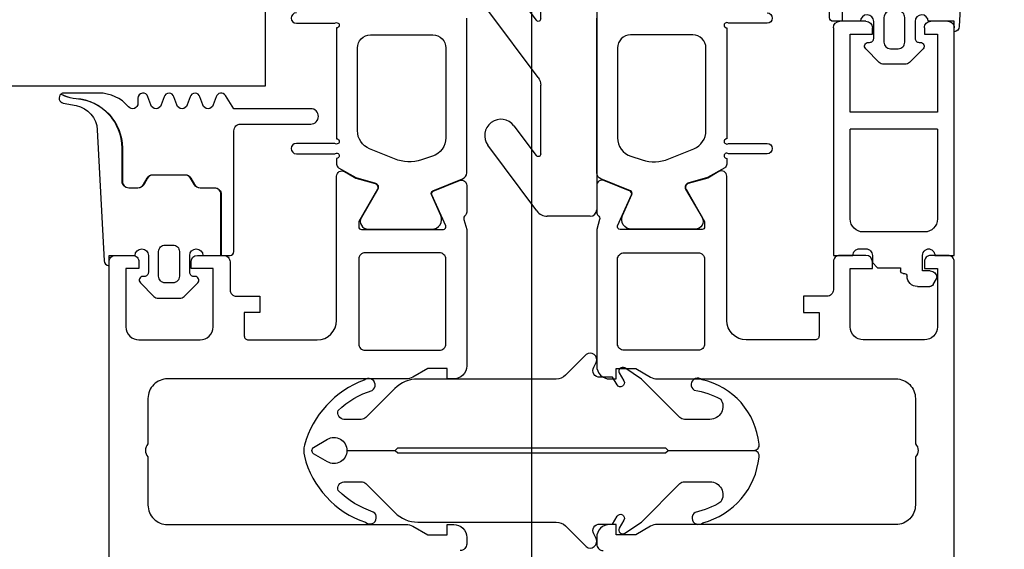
# Model space of a CAD drawing. Header units: millimetres. Extents: x 247761 to 294611, y 172579 to 236863.
# Tile 525 of 596: x 269046 to 269122, y 198189 to 198229. Entities that reach past the tile are written whole.
import ezdxf

# ---------------------------------------------------------------- set-up
doc = ezdxf.new("R2010")
doc.units = ezdxf.units.MM
doc.layers.add('FASÁDA DETAILNÍ', color=4, linetype='Continuous')
doc.layers.add('NOVA', color=240, linetype='Continuous')

# ---------------------------------------------------------------- blocks, each defined once
blk = doc.blocks.new('284336')
for points in [[(-0.41, 0), (-0.41, -2, 0.990243), (-0.4, -3.02), (0.9, -3.02, 0.414214), (1.21, -2.71), (1.21, -2.61, -0.668123), (1.705, -2.405), (2.746, -3.445, -0.199004), (2.89, -3.792), (2.89, -5.428, -0.199038), (2.746, -5.775), (1.705, -6.815, -0.668191), (1.21, -6.61), (1.21, -6.51, 0.414214), (0.9, -6.2), (-0.4, -6.2, 0.990269), (-0.41, -7.22), (-0.41, -8.6), (-5.1, -8.6, -0.414215), (-5.59, -8.11), (-5.59, -6.999, 0.267949), (-5.845, -6.557), (-6.345, -6.268, -0.267949), (-6.59, -5.844), (-6.59, -3.376, -0.267949), (-6.345, -2.952), (-5.845, -2.663, 0.267949), (-5.59, -2.221), (-5.59, -1.51, 0.414214), (-6.1, -1), (-8.659, -1, -0.393156), (-12.456, 2.532, 0.067572), (-12.669, 3.432), (-12.803, 3.7, -0.637545), (-12.117, 3.529), (-11.923, 2.531, 0.344315), (-10.055, 0.907), (0, 0.38, -0.406913), (0.39, 0), (-0.41, 0)], [(-0.7, -9.6), (-10, -9.6, 0.414511), (-10.51, -10.11), (-10.51, -15.51, -1), (-11.69, -15.51), (-11.69, -9.605), (-12.695, -8.948, -0.668884), (-12.6, -8.233), (-11.993, -8.006, 0.766384), (-11.993, -7.214), (-12.6, -6.987, -0.76831), (-12.6, -6.233), (-11.993, -6.006, 0.766384), (-11.993, -5.214), (-12.6, -4.987, -0.76831), (-12.6, -4.233), (-11.993, -4.006, 0.766384), (-11.993, -3.214), (-12.6, -2.987, -0.877523), (-12.5, -2.22), (-12.1, -2.22, 0.698129), (-11.835, -1.497, -0.220231), (-12.89, 0.782), (-12.89, 3.454, -0.157143), (-12.817, 3.682), (-12.688, 3.424, -0.067482), (-12.476, 2.53, 0.393136), (-8.659, -1.02), (-6.1, -1.02, -0.414214), (-5.61, -1.51), (-5.61, -2.221, -0.267949), (-5.855, -2.646), (-6.355, -2.934, 0.267949), (-6.61, -3.376), (-6.61, -5.844, 0.267949), (-6.355, -6.286), (-5.855, -6.574, -0.267949), (-5.61, -6.999), (-5.61, -8.11, 0.414215), (-5.1, -8.62), (-0.41, -8.62), (-0.41, -9.31, -0.414212), (-0.7, -9.6)], [(1.7, -4.31, 0.414235), (1.2, -3.81), (-0.7, -3.81, 0.414214), (-1.2, -4.31), (-1.2, -4.91, 0.414214), (-0.7, -5.41), (1.2, -5.41, 0.414235), (1.7, -4.91), (1.7, -4.31)]]:
    blk.add_lwpolyline(points, format="xyb", close=True)
blk = doc.blocks.new('nesystémový nástavec 18')
for p, q in [((-17.5, 9.3), (-15.357, 9.3)), ((-15.356, 9.3), (0, 9.3)), ((0, 9.3), (0, 7.8)), ((-18, 6.8), (-18, 8.8)), ((-11, 8), (-17, 8)), ((-17, 8), (-17, 6.3)), ((-11, 1.3), (-11, 8)), ((-2.8, 8), (-9.7, 8)), ((-9.7, 1.3), (-9.7, 8)), ((-1.8, 2.3), (-1.8, 7)), ((-0.5, 7.3), (-0.5, 6.8)), ((-17, 6.3), (-17.5, 6.3)), ((0, 6.3), (0.547, 6.3)), ((0.547, 6.3), (0.947, 5.9)), ((0.947, 5.9), (0.947, 4.8)), ((0.947, 4.8), (0.947, 4.137)), ((0.947, 4.137), (1.197, 4.137)), ((1.397, 3.937), (1.397, 3.837)), ((1.597, 3.637), (1.596, 3.637)), ((-17.5, 2.3), (-17, 2.3)), ((-17, 2.3), (-17, 1.3)), ((1.196, 2.437), (0, 2.437)), ((1.196, 1.853), (1.196, 2.437)), ((2.396, 2.837), (2.396, 1.887)), ((-18, 0.5), (-18, 1.8)), ((-0.405, 2.231), (-0.5, 2.043)), ((-0.5, 2.043), (-0.5, 2)), ((2.246, 1.627), (1.798, 1.369)), ((-17, 1.3), (-11, 1.3)), ((-9.7, 1.3), (-2.8, 1.3)), ((0, 1.5), (0, 0)), ((1.798, 1.369), (1.696, 1.353)), ((-1.8, 0), (-17.5, 0)), ((0, 0), (-1.8, 0))]:
    blk.add_line(p, q)
for centre, radius, start, end in [((-17.5, 8.8), 0.5, 90, 180), ((-15.357, 9.8), 0.5, 270, 270.08399), ((-2.8, 7), 1, 0, 90), ((0, 7.3), 0.5, 89.99553, 180.00709), ((-17.5, 6.8), 0.5, 180.0012, 269.9988), ((0, 6.8), 0.5, 179.9949, 270.00597), ((0.747, 4.8), 0.2, 359.96561, 0.03439), ((1.197, 3.937), 0.2, 359.97072, 90.02491), ((1.597, 3.837), 0.2, 179.97371, 270.03503), ((1.596, 2.837), 0.8, 0.00648, 89.99188), ((-17.5, 1.8), 0.5, 89.99896, 180.00017), ((-2.8, 2.3), 1, 270, 0), ((0, 1.937), 0.5, 89.99745, 144.0007), ((0, 2), 0.5, 179.97164, 270.03273), ((1.696, 1.853), 0.5, 179.99915, 269.99998), ((2.096, 1.887), 0.3, 299.98153, 0.0183), ((-17.5, 0.5), 0.5, 180, 270.00001)]:
    blk.add_arc(centre, radius, start, end)
blk = doc.blocks.new('244748_a')
blk.add_lwpolyline([(8.317, -1.695, 0.082248), (6.343, -0.896, -1.09695), (6.943, -0.101, -0.315353), (11.26, -5.152, -0.480529), (10.87, -5.64), (4.269, -5.64), (4.079, -5.45), (-16.527, -5.45), (-16.717, -5.64), (-20.426, -5.64, 0.574019), (-21.926, -4.784), (-22.99, -5.403, 0.524827), (-22.99, -5.897), (-21.926, -6.516, 0.574021), (-20.426, -5.66), (-16.717, -5.66), (-16.527, -5.85), (4.079, -5.85), (4.269, -5.66), (10.87, -5.66, -0.480529), (11.26, -6.148, -0.326229), (6.881, -11.091, -1.09695), (6.281, -10.297, 0.081457), (8.317, -9.605, 0.599203), (7.485, -8.05), (5.524, -8.05, 0.198965), (5.171, -8.197), (2.217, -11.15), (0.929, -12.01, -0.738038), (0.509, -11.62), (0.866, -11, 1), (0.346, -10.7), (0, -11.3), (-0.979, -11.3, 0.619205), (-1.45, -12.061), (-1.275, -12.426, -0.808139), (-2.038, -13.038), (-3.632, -11.444, 0.198906), (-4.339, -11.151), (-14.987, -11.15, -0.198936), (-16.755, -10.418), (-18.976, -8.197, 0.198942), (-19.33, -8.05), (-20.666, -8.05, 0.500217), (-21.094, -8.731, 0.122037), (-18.497, -10.274, -1.093735), (-19.1, -11.066, -0.240768), (-23.705, -6.07, -0.106226), (-23.705, -5.23, -0.256232), (-19.005, -0.132, -1.093735), (-18.402, -0.924, 0.116856), (-21.094, -2.569, 0.500217), (-20.666, -3.25), (-19.33, -3.25, 0.198942), (-18.976, -3.104), (-16.755, -0.882, -0.198936), (-14.987, -0.149), (-4.339, -0.149, 0.198907), (-3.632, 0.144), (-2.038, 1.738, -0.808139), (-1.275, 1.126), (-1.45, 0.761, 0.619205), (-0.979, 0), (0, 0), (0.346, -0.6, 1), (0.866, -0.3), (0.509, 0.32, -0.738038), (0.929, 0.71), (2.217, -0.15), (5.171, -3.104, 0.198965), (5.524, -3.25), (7.485, -3.25, 0.599203)], format="xyb", close=True)
blk = doc.blocks.new('288126')
for points in [[(-16.5, 0), (16.5, 0)], [(-17, -2.085), (-17, -0.5)], [(17, -0.5), (17, -3.798)], [(-21.362, -6.34), (-17.805, -3.688)], [(-14.709, -4.498), (-19.868, -8.344)], [(-8.828, -4.3), (-14.111, -4.3)], [(-4.309, -4.498), (-9.468, -8.344)], [(1.814, -4.3), (-3.711, -4.3)], [(6.334, -4.498), (1.144, -8.368)], [(12.214, -4.3), (6.932, -4.3)], [(-10.962, -6.34), (-8.709, -4.66)], [(-0.35, -6.363), (1.934, -4.66)], [(10.05, -6.363), (12.334, -4.66)], [(16.598, -4.6), (11.544, -8.368)]]:
    blk.add_lwpolyline(points)
for centre, radius, start, end in [((16.5, -0.5), 0.5, 0, 90), ((-16.5, -0.5), 0.5, 90, 180), ((16, -3.798), 1, 306.70591, 0), ((-20.615, -7.342), 1.25, 126.70591, 306.70591), ((-10.215, -7.342), 1.25, 126.70591, 306.70591), ((0.397, -7.366), 1.25, 126.70591, 306.70591), ((10.797, -7.366), 1.25, 126.70591, 306.70591)]:
    blk.add_arc(centre, radius, start, end)
at = {"extrusion": (0, 0, -1)}
for centre, radius, start, end in [((19, -2.085), 2, 180, 233.29409), ((14.111, -5.3), 1, 53.29409, 90), ((8.828, -4.5), 0.2, 90, 233.29409), ((3.711, -5.3), 1, 53.29409, 90), ((-1.814, -4.5), 0.2, 90, 233.29409), ((-6.932, -5.3), 1, 53.29409, 90), ((-12.214, -4.5), 0.2, 90, 233.29409)]:
    blk.add_arc(centre, radius, start, end, dxfattribs=at)
blk = doc.blocks.new('A$C69D17D4D')
at = {"layer": 'FASÁDA DETAILNÍ'}
for p, q in [((-5559, 24619.876), (-5559, 24945.568)), ((-5559, 24619.876), (-5559, 24945.568)), ((-5579.5, 24859), (-5579.5, 24853)), ((-5579.5, 24859), (-5579.5, 24853)), ((-5579.5, 24853), (-5922.494, 24853))]:
    blk.add_line(p, q, dxfattribs=at)
for points in [[(-5577.099, 24858.65, 1), (-5577.099, 24857.85), (-5574.131, 24857.85, -1.447009), (-5573.999, 24857.499), (-5573.999, 24848.96, -1.447009), (-5574.131, 24848.61), (-5577.099, 24848.61, 1), (-5577.099, 24847.81), (-5574.131, 24847.81, -1.447009), (-5573.999, 24847.459), (-5573.999, 24847.015, 0.282478), (-5573.85, 24846.739), (-5572.529, 24845.976), (-5571.014, 24845.542, -0.488505), (-5570.838, 24845.103), (-5572.099, 24842.911, 0.578182), (-5571.58, 24842.01), (-5566.676, 24842.01, 0.543753), (-5565.991, 24843.067), (-5566.708, 24844.685, -0.425336), (-5566.6, 24844.952), (-5564.313, 24845.875, 0.305837), (-5564, 24846.339), (-5564, 24846.339), (-5563.999, 24858.25)], [(-5577.099, 24858.65, 1), (-5577.099, 24857.85), (-5574.131, 24857.85, -1.447009), (-5573.999, 24857.499), (-5573.999, 24848.96, -1.447009), (-5574.131, 24848.61), (-5577.099, 24848.61, 1), (-5577.099, 24847.81), (-5574.131, 24847.81, -1.447009), (-5573.999, 24847.459), (-5573.999, 24847.015, 0.282478), (-5573.85, 24846.739), (-5572.529, 24845.976), (-5571.014, 24845.542, -0.488505), (-5570.838, 24845.103), (-5572.099, 24842.911, 0.578182), (-5571.58, 24842.01), (-5566.676, 24842.01, 0.543753), (-5565.991, 24843.067), (-5566.708, 24844.685, -0.425336), (-5566.6, 24844.952), (-5564.313, 24845.875, 0.305837), (-5564, 24846.339), (-5564, 24846.339), (-5563.999, 24858.25)], [(-5540.901, 24858.65, -1), (-5540.901, 24857.85), (-5543.869, 24857.85, 1.447009), (-5544.001, 24857.499), (-5544.001, 24848.96, 1.447009), (-5543.869, 24848.61), (-5540.901, 24848.61, -1), (-5540.901, 24847.81), (-5543.869, 24847.81, 1.447009), (-5544.001, 24847.459), (-5544.001, 24847.015, -0.282478), (-5544.15, 24846.739), (-5545.471, 24845.976), (-5546.986, 24845.542, 0.488505), (-5547.162, 24845.103), (-5545.901, 24842.911, -0.578182), (-5546.42, 24842.01), (-5551.324, 24842.01, -0.543753), (-5552.009, 24843.067), (-5551.292, 24844.685, 0.425336), (-5551.4, 24844.952), (-5553.687, 24845.875, -0.305837), (-5554, 24846.339), (-5554, 24846.339), (-5554.001, 24858.25)], [(-5540.901, 24858.65, -1), (-5540.901, 24857.85), (-5543.869, 24857.85, 1.447009), (-5544.001, 24857.499), (-5544.001, 24848.96, 1.447009), (-5543.869, 24848.61), (-5540.901, 24848.61, -1), (-5540.901, 24847.81), (-5543.869, 24847.81, 1.447009), (-5544.001, 24847.459), (-5544.001, 24847.015, -0.282478), (-5544.15, 24846.739), (-5545.471, 24845.976), (-5546.986, 24845.542, 0.488505), (-5547.162, 24845.103), (-5545.901, 24842.911, -0.578182), (-5546.42, 24842.01), (-5551.324, 24842.01, -0.543753), (-5552.009, 24843.067), (-5551.292, 24844.685, 0.425336), (-5551.4, 24844.952), (-5553.687, 24845.875, -0.305837), (-5554, 24846.339), (-5554, 24846.339), (-5554.001, 24858.25)], [(-5591.5, 24691), (-5591.5, 24839.5, -0.414214), (-5591, 24840), (-5589.7, 24840, -0.41422), (-5589.2, 24839.5), (-5589.2, 24839), (-5590.2, 24839), (-5590.2, 24834.5, 0.414214), (-5589.2, 24833.5), (-5584.5, 24833.5, 0.414214), (-5583.5, 24834.5), (-5583.5, 24839), (-5585.2, 24839), (-5585.2, 24839.5, -0.414201), (-5584.7, 24840), (-5582.7, 24840, -0.414214), (-5582.2, 24839.5), (-5582.2, 24837.357, 0.414214), (-5581.7, 24836.857), (-5579.9, 24836.857), (-5579.9, 24835.606), (-5581.1, 24835.606), (-5581.1, 24833.8, 0.414214), (-5580.8, 24833.5), (-5575.501, 24833.5, 0.414167), (-5574.001, 24835), (-5574, 24841.998), (-5574, 24846.098, -0.57735), (-5573.4, 24846.444), (-5572.537, 24845.946), (-5571.045, 24845.518, -0.488701), (-5570.868, 24845.079), (-5572.3, 24842.613), (-5572.3, 24842.193, 0.432566), (-5572.1, 24841.998), (-5565.795, 24841.998, 0.548397), (-5565.61, 24842.279), (-5566.678, 24844.663, -0.425336), (-5566.57, 24844.93), (-5564.547, 24845.747, -0.531563), (-5563.998, 24845.376), (-5563.998, 24843.312, -0.231306), (-5564.113, 24843.075, 0.306185), (-5564.217, 24842.756), (-5564, 24841.998), (-5564, 24831.494, -0.414214), (-5565, 24830.494), (-5565.5, 24830.494), (-5565.5, 24831.294), (-5567, 24831.294), (-5568.144, 24830.634, -0.13165), (-5568.644, 24830.5), (-5587.008, 24830.5, 0.414214), (-5588.508, 24829), (-5588.508, 24825.499, 0.399985), (-5588.508, 24824.499), (-5588.508, 24820.8, 0.414214), (-5587.008, 24819.3), (-5568.644, 24819.3, -0.13165), (-5568.144, 24819.166), (-5567, 24818.506), (-5565.5, 24818.506), (-5565.5, 24819.306), (-5565, 24819.306, -0.414214), (-5564, 24818.306), (-5564, 24817.8, -0.414214), (-5564.5, 24817.3)], [(-5591.5, 24691), (-5591.5, 24839.5, -0.414214), (-5591, 24840), (-5589.7, 24840, -0.41422), (-5589.2, 24839.5), (-5589.2, 24839), (-5590.2, 24839), (-5590.2, 24834.5, 0.414214), (-5589.2, 24833.5), (-5584.5, 24833.5, 0.414214), (-5583.5, 24834.5), (-5583.5, 24839), (-5585.2, 24839), (-5585.2, 24839.5, -0.414201), (-5584.7, 24840), (-5582.7, 24840, -0.414214), (-5582.2, 24839.5), (-5582.2, 24837.357, 0.414214), (-5581.7, 24836.857), (-5579.9, 24836.857), (-5579.9, 24835.606), (-5581.1, 24835.606), (-5581.1, 24833.8, 0.414214), (-5580.8, 24833.5), (-5575.501, 24833.5, 0.414167), (-5574.001, 24835), (-5574, 24841.998), (-5574, 24846.098, -0.57735), (-5573.4, 24846.444), (-5572.537, 24845.946), (-5571.045, 24845.518, -0.488701), (-5570.868, 24845.079), (-5572.3, 24842.613), (-5572.3, 24842.193, 0.432566), (-5572.1, 24841.998), (-5565.795, 24841.998, 0.548397), (-5565.61, 24842.279), (-5566.678, 24844.663, -0.425336), (-5566.57, 24844.93), (-5564.547, 24845.747, -0.531563), (-5563.998, 24845.376), (-5563.998, 24843.312, -0.231306), (-5564.113, 24843.075, 0.306185), (-5564.217, 24842.756), (-5564, 24841.998), (-5564, 24831.494, -0.414214), (-5565, 24830.494), (-5565.5, 24830.494), (-5565.5, 24831.294), (-5567, 24831.294), (-5568.144, 24830.634, -0.13165), (-5568.644, 24830.5), (-5587.008, 24830.5, 0.414214), (-5588.508, 24829), (-5588.508, 24825.499, 0.399985), (-5588.508, 24824.499), (-5588.508, 24820.8, 0.414214), (-5587.008, 24819.3), (-5568.644, 24819.3, -0.13165), (-5568.144, 24819.166), (-5567, 24818.506), (-5565.5, 24818.506), (-5565.5, 24819.306), (-5565, 24819.306, -0.414214), (-5564, 24818.306), (-5564, 24817.8, -0.414214), (-5564.5, 24817.3)], [(-5526.5, 24691), (-5526.5, 24839.5, 0.414214), (-5527, 24840), (-5528.3, 24840, 0.41422), (-5528.8, 24839.5), (-5528.8, 24839), (-5527.8, 24839), (-5527.8, 24834.5, -0.414214), (-5528.8, 24833.5), (-5533.5, 24833.5, -0.414214), (-5534.5, 24834.5), (-5534.5, 24839), (-5532.8, 24839), (-5532.8, 24839.5, 0.414201), (-5533.3, 24840), (-5535.3, 24840, 0.414214), (-5535.8, 24839.5), (-5535.8, 24837.357, -0.414214), (-5536.3, 24836.857), (-5538.1, 24836.857), (-5538.1, 24835.606), (-5536.9, 24835.606), (-5536.9, 24833.8, -0.414214), (-5537.2, 24833.5), (-5542.499, 24833.5, -0.414167), (-5543.999, 24835), (-5544, 24841.998), (-5544, 24846.098, 0.57735), (-5544.6, 24846.444), (-5545.463, 24845.946), (-5546.955, 24845.518, 0.488701), (-5547.132, 24845.079), (-5545.7, 24842.613), (-5545.7, 24842.193, -0.432566), (-5545.9, 24841.998), (-5552.205, 24841.998, -0.548397), (-5552.39, 24842.279), (-5551.322, 24844.663, 0.425336), (-5551.43, 24844.93), (-5553.453, 24845.747, 0.531563), (-5554.002, 24845.376), (-5554.002, 24843.312, 0.231306), (-5553.887, 24843.075, -0.306185), (-5553.783, 24842.756), (-5554, 24841.998), (-5554, 24831.494, 0.414214), (-5553, 24830.494), (-5552.5, 24830.494), (-5552.5, 24831.294), (-5551, 24831.294), (-5549.856, 24830.634, 0.13165), (-5549.356, 24830.5), (-5530.992, 24830.5, -0.414214), (-5529.492, 24829), (-5529.492, 24825.499, -0.399985), (-5529.492, 24824.499), (-5529.492, 24820.8, -0.414214), (-5530.992, 24819.3), (-5549.356, 24819.3, 0.13165), (-5549.856, 24819.166), (-5551, 24818.506), (-5552.5, 24818.506), (-5552.5, 24819.306), (-5553, 24819.306, 0.414214), (-5554, 24818.306), (-5554, 24817.8, 0.414214), (-5553.5, 24817.3)], [(-5526.5, 24691), (-5526.5, 24839.5, 0.414214), (-5527, 24840), (-5528.3, 24840, 0.41422), (-5528.8, 24839.5), (-5528.8, 24839), (-5527.8, 24839), (-5527.8, 24834.5, -0.414214), (-5528.8, 24833.5), (-5533.5, 24833.5, -0.414214), (-5534.5, 24834.5), (-5534.5, 24839), (-5532.8, 24839), (-5532.8, 24839.5, 0.414201), (-5533.3, 24840), (-5535.3, 24840, 0.414214), (-5535.8, 24839.5), (-5535.8, 24837.357, -0.414214), (-5536.3, 24836.857), (-5538.1, 24836.857), (-5538.1, 24835.606), (-5536.9, 24835.606), (-5536.9, 24833.8, -0.414214), (-5537.2, 24833.5), (-5542.499, 24833.5, -0.414167), (-5543.999, 24835), (-5544, 24841.998), (-5544, 24846.098, 0.57735), (-5544.6, 24846.444), (-5545.463, 24845.946), (-5546.955, 24845.518, 0.488701), (-5547.132, 24845.079), (-5545.7, 24842.613), (-5545.7, 24842.193, -0.432566), (-5545.9, 24841.998), (-5552.205, 24841.998, -0.548397), (-5552.39, 24842.279), (-5551.322, 24844.663, 0.425336), (-5551.43, 24844.93), (-5553.453, 24845.747, 0.531563), (-5554.002, 24845.376), (-5554.002, 24843.312, 0.231306), (-5553.887, 24843.075, -0.306185), (-5553.783, 24842.756), (-5554, 24841.998), (-5554, 24831.494, 0.414214), (-5553, 24830.494), (-5552.5, 24830.494), (-5552.5, 24831.294), (-5551, 24831.294), (-5549.856, 24830.634, 0.13165), (-5549.356, 24830.5), (-5530.992, 24830.5, -0.414214), (-5529.492, 24829), (-5529.492, 24825.499, -0.399985), (-5529.492, 24824.499), (-5529.492, 24820.8, -0.414214), (-5530.992, 24819.3), (-5549.356, 24819.3, 0.13165), (-5549.856, 24819.166), (-5551, 24818.506), (-5552.5, 24818.506), (-5552.5, 24819.306), (-5553, 24819.306, 0.414214), (-5554, 24818.306), (-5554, 24817.8, 0.414214), (-5553.5, 24817.3)]]:
    blk.add_lwpolyline(points, format="xyb", dxfattribs=at)
for points in [[(-5565.599, 24855.95), (-5565.599, 24849.05, -0.324916), (-5566.636, 24847.623), (-5567.486, 24847.347, -0.176429), (-5569.538, 24847.419), (-5571.462, 24848.197, -0.305619), (-5572.399, 24849.588), (-5572.399, 24855.95, -0.414218), (-5571.399, 24856.95), (-5566.599, 24856.95, -0.414218), (-5565.599, 24855.95)], [(-5565.599, 24855.95), (-5565.599, 24849.05, -0.324916), (-5566.636, 24847.623), (-5567.486, 24847.347, -0.176429), (-5569.538, 24847.419), (-5571.462, 24848.197, -0.305619), (-5572.399, 24849.588), (-5572.399, 24855.95, -0.414218), (-5571.399, 24856.95), (-5566.599, 24856.95, -0.414218), (-5565.599, 24855.95)], [(-5552.401, 24855.95), (-5552.401, 24849.05, 0.324916), (-5551.365, 24847.623), (-5550.514, 24847.347, 0.176429), (-5548.462, 24847.419), (-5546.538, 24848.197, 0.305619), (-5545.601, 24849.588), (-5545.601, 24855.95, 0.414218), (-5546.601, 24856.95), (-5551.401, 24856.95, 0.414218), (-5552.401, 24855.95)], [(-5552.401, 24855.95), (-5552.401, 24849.05, 0.324916), (-5551.365, 24847.623), (-5550.514, 24847.347, 0.176429), (-5548.462, 24847.419), (-5546.538, 24848.197, 0.305619), (-5545.601, 24849.588), (-5545.601, 24855.95, 0.414218), (-5546.601, 24856.95), (-5551.401, 24856.95, 0.414218), (-5552.401, 24855.95)], [(-5566.1, 24832.7, 0.414214), (-5565.6, 24833.2), (-5565.6, 24839.7, 0.414214), (-5566.1, 24840.2), (-5571.8, 24840.2, 0.414214), (-5572.3, 24839.7), (-5572.3, 24833.2, 0.414214), (-5571.8, 24832.7), (-5566.1, 24832.7)], [(-5566.1, 24832.7, 0.414214), (-5565.6, 24833.2), (-5565.6, 24839.7, 0.414214), (-5566.1, 24840.2), (-5571.8, 24840.2, 0.414214), (-5572.3, 24839.7), (-5572.3, 24833.2, 0.414214), (-5571.8, 24832.7), (-5566.1, 24832.7)], [(-5551.9, 24832.7, -0.414214), (-5552.4, 24833.2), (-5552.4, 24839.7, -0.414214), (-5551.9, 24840.2), (-5546.2, 24840.2, -0.414214), (-5545.7, 24839.7), (-5545.7, 24833.2, -0.414214), (-5546.2, 24832.7), (-5551.9, 24832.7)], [(-5551.9, 24832.7, -0.414214), (-5552.4, 24833.2), (-5552.4, 24839.7, -0.414214), (-5551.9, 24840.2), (-5546.2, 24840.2, -0.414214), (-5545.7, 24839.7), (-5545.7, 24833.2, -0.414214), (-5546.2, 24832.7), (-5551.9, 24832.7)]]:
    blk.add_lwpolyline(points, format="xyb", close=True, dxfattribs=at)
at = {"layer": 'FASÁDA DETAILNÍ', "rotation": 270}
for name, p in [('288126', (-5554.001, 24860.01)), ('288126', (-5554.001, 24860.01)), ('284336', (-5526.5, 24857.59)), ('284336', (-5526.5, 24857.59))]:
    blk.add_blockref(name, p, dxfattribs=at)
at = {"layer": 'FASÁDA DETAILNÍ', "xscale": -1}
for name, p, rotation in [('nesystémový nástavec 18', (-5526.5, 24840), 90), ('nesystémový nástavec 18', (-5526.5, 24840), 90), ('284336', (-5591.5, 24839.59), 90), ('284336', (-5591.5, 24839.59), 90), ('244748_a', (-5552.778, 24819.339), 180), ('244748_a', (-5552.778, 24819.339), 180)]:
    blk.add_blockref(name, p, dxfattribs=dict(at, rotation=rotation))

msp = doc.modelspace()

# ---------------------------------------------------------------- block references
at = {"layer": 'NOVA', "ltscale": 300}
msp.add_blockref('A$C69D17D4D', (274644.517, 173371.259), dxfattribs=at)

doc.saveas('drawing.dxf')
